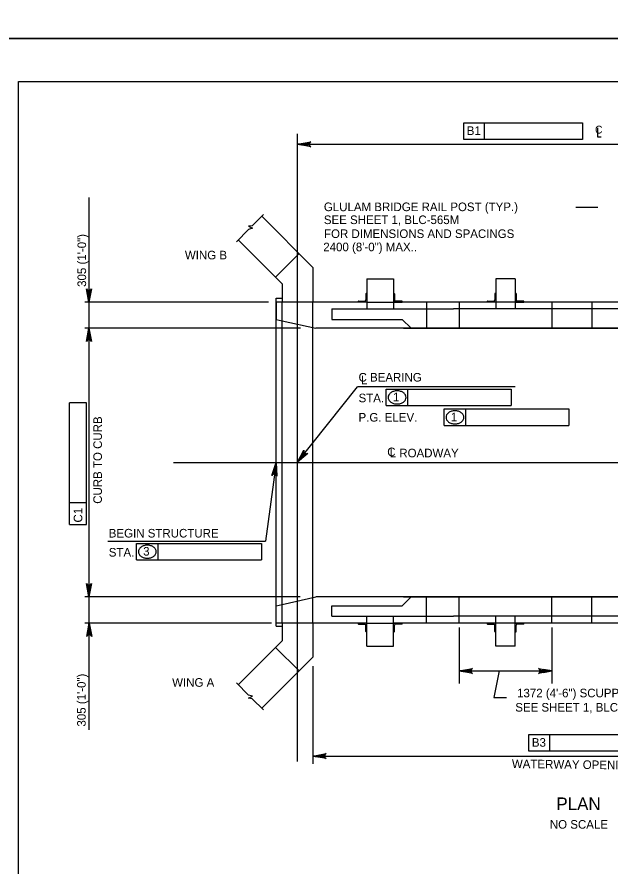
# Model space of a CAD drawing. Extents: x 638263 to 640360, y 293683 to 298655.
# Drawn here: x 638474.9 to 638681.9, y 297552.4 to 297849 of the extents above; entities that cross this region are included whole.
import ezdxf

# ---------------------------------------------------------------- set-up
doc = ezdxf.new("R2010")
doc.units = 0
for name, color, linetype in [('2', 7, 'Continuous'), ('3', 7, 'Continuous'), ('4', 7, 'Continuous'), ('PLT-BNDY', 7, 'Continuous')]:
    doc.layers.add(name, color=color, linetype=linetype)

msp = doc.modelspace()

# ---------------------------------------------------------------- linework, layer by layer
at = {"layer": '2'}
for p, q in [((638475.46, 297262.46), (638475.46, 297826.46)), ((638475.46, 297826.46), (639261.46, 297826.46)), ((638578.21, 297761.45), (638560.35, 297779.32)), ((638565.14, 297758.06), (638552.12, 297771.09)), ((638565.14, 297758.06), (638573.37, 297766.29)), ((638578.21, 297761.45), (638578.21, 297749.36)), ((638567.45, 297755.76), (638565.14, 297758.06)), ((638567.45, 297755.76), (638567.45, 297749.36)), ((638597.06, 297757.45), (638606.3, 297757.45)), ((638597.06, 297757.45), (638597.06, 297746.97)), ((638606.3, 297757.45), (638606.3, 297746.97)), ((638648.78, 297757.45), (638642.06, 297757.45)), ((638642.06, 297757.45), (638642.06, 297746.97)), ((638648.78, 297757.45), (638648.78, 297746.97)), ((638596.7, 297752.27), (638596.7, 297750.09)), ((638596.88, 297752.45), (638597.06, 297752.45)), ((638597.06, 297752.45), (638597.06, 297749.36)), ((638606.48, 297752.45), (638606.3, 297752.45)), ((638606.3, 297752.45), (638606.3, 297749.36)), ((638606.66, 297752.27), (638606.66, 297750.09)), ((638641.69, 297752.27), (638641.69, 297750.09)), ((638641.87, 297752.45), (638642.06, 297752.45)), ((638642.06, 297752.45), (638642.06, 297749.36)), ((638648.97, 297752.45), (638648.78, 297752.45)), ((638648.78, 297752.45), (638648.78, 297749.36)), ((638649.15, 297752.27), (638649.15, 297750.09)), ((638565.32, 297636.1), (638565.32, 297750.67)), ((638565.32, 297750.67), (638567.45, 297750.67)), ((638565.32, 297749.36), (638565.32, 297743.33)), ((638597.06, 297749.36), (638565.32, 297749.36)), ((638567.45, 297637.25), (638567.45, 297749.36)), ((638578.21, 297637.25), (638578.21, 297749.36)), ((638593.97, 297749.54), (638593.97, 297749.36)), ((638597.06, 297749.36), (638593.97, 297749.36)), ((638594.15, 297749.73), (638596.33, 297749.73)), ((638597.06, 297749.36), (638606.3, 297749.36)), ((638606.3, 297749.36), (638609.39, 297749.36)), ((638642.06, 297749.36), (638606.3, 297749.36)), ((638609.21, 297749.73), (638607.03, 297749.73)), ((638609.39, 297749.54), (638609.39, 297749.36)), ((638617.85, 297749.36), (638617.85, 297740.24)), ((638629.25, 297749.36), (638629.25, 297740.24)), ((638638.97, 297749.54), (638638.97, 297749.36)), ((638642.06, 297749.36), (638638.97, 297749.36)), ((638639.15, 297749.73), (638641.33, 297749.73)), ((638648.78, 297749.36), (638642.06, 297749.36)), ((638648.78, 297749.36), (638651.87, 297749.36)), ((638687.21, 297749.36), (638648.78, 297749.36)), ((638651.69, 297749.73), (638649.51, 297749.73)), ((638651.87, 297749.54), (638651.87, 297749.36)), ((638661.59, 297749.36), (638661.59, 297740.24)), ((638675.61, 297749.36), (638675.61, 297740.24)), ((638584.74, 297746.97), (638627.24, 297746.97)), ((638584.74, 297746.97), (638584.74, 297743.33)), ((638757.1, 297746.97), (638627.24, 297746.97)), ((638565.32, 297743.33), (638567.49, 297742.85)), ((638584.74, 297743.33), (638609.38, 297743.33)), ((638612.47, 297740.24), (638609.38, 297743.33)), ((638567.49, 297742.85), (638579.17, 297740.24)), ((638612.47, 297740.24), (638579.17, 297740.24)), ((638609.8, 297740.24), (638625.96, 297740.24)), ((638609.8, 297740.24), (638762.67, 297740.24)), ((638729.37, 297740.24), (638612.47, 297740.24)), ((638567.49, 297643.76), (638579.17, 297646.37)), ((638612.47, 297646.37), (638579.17, 297646.37)), ((638612.47, 297646.37), (638609.38, 297643.28)), ((638609.8, 297646.37), (638625.96, 297646.37)), ((638609.8, 297646.37), (638762.67, 297646.37)), ((638729.37, 297646.37), (638612.47, 297646.37)), ((638617.85, 297637.25), (638617.85, 297646.37)), ((638629.25, 297637.25), (638629.25, 297646.37)), ((638661.59, 297637.25), (638661.59, 297646.37)), ((638675.61, 297637.25), (638675.61, 297646.37)), ((638565.32, 297643.28), (638567.49, 297643.76)), ((638565.32, 297637.25), (638565.32, 297643.28)), ((638584.74, 297643.28), (638609.38, 297643.28)), ((638584.74, 297639.64), (638584.74, 297643.28)), ((638584.74, 297639.64), (638627.24, 297639.64)), ((638597.06, 297629.16), (638597.06, 297639.64)), ((638606.3, 297629.16), (638606.3, 297639.64)), ((638757.1, 297639.64), (638627.24, 297639.64)), ((638642.06, 297629.16), (638642.06, 297639.64)), ((638648.78, 297629.16), (638648.78, 297639.64)), ((638597.06, 297637.25), (638565.32, 297637.25)), ((638567.45, 297637.25), (638567.45, 297631.03)), ((638578.21, 297637.25), (638578.21, 297625.33)), ((638593.97, 297637.07), (638593.97, 297637.25)), ((638597.06, 297637.25), (638593.97, 297637.25)), ((638594.15, 297636.89), (638596.33, 297636.89)), ((638596.7, 297634.34), (638596.7, 297636.52)), ((638597.06, 297637.25), (638606.3, 297637.25)), ((638597.06, 297634.16), (638597.06, 297637.25)), ((638606.3, 297634.16), (638606.3, 297637.25)), ((638606.3, 297637.25), (638609.39, 297637.25)), ((638642.06, 297637.25), (638606.3, 297637.25)), ((638606.66, 297634.34), (638606.66, 297636.52)), ((638609.21, 297636.89), (638607.03, 297636.89)), ((638609.39, 297637.07), (638609.39, 297637.25)), ((638638.97, 297637.07), (638638.97, 297637.25)), ((638642.06, 297637.25), (638638.97, 297637.25)), ((638639.15, 297636.89), (638641.33, 297636.89)), ((638641.69, 297634.34), (638641.69, 297636.52)), ((638642.06, 297634.16), (638642.06, 297637.25)), ((638648.78, 297637.25), (638642.06, 297637.25)), ((638648.78, 297634.16), (638648.78, 297637.25)), ((638648.78, 297637.25), (638651.87, 297637.25)), ((638687.21, 297637.25), (638648.78, 297637.25)), ((638649.15, 297634.34), (638649.15, 297636.52)), ((638651.69, 297636.89), (638649.51, 297636.89)), ((638651.87, 297637.07), (638651.87, 297637.25)), ((638565.32, 297636.1), (638567.45, 297636.1)), ((638596.88, 297634.16), (638597.06, 297634.16)), ((638606.48, 297634.16), (638606.3, 297634.16)), ((638641.87, 297634.16), (638642.06, 297634.16)), ((638648.97, 297634.16), (638648.78, 297634.16)), ((638567.45, 297631.03), (638565.14, 297628.72)), ((638565.14, 297628.72), (638552.12, 297615.7)), ((638565.14, 297628.72), (638573.37, 297620.49)), ((638597.06, 297629.16), (638606.3, 297629.16)), ((638648.78, 297629.16), (638642.06, 297629.16)), ((638578.21, 297625.33), (638560.35, 297607.47))]:
    msp.add_line(p, q, dxfattribs=at)
for centre, radius, start, end in [((638596.88, 297752.27), 0.182, 90, 179.9984), ((638606.48, 297752.27), 0.182, 0.0016, 90), ((638641.87, 297752.27), 0.182, 90, 179.9984), ((638648.97, 297752.27), 0.182, 0.0016, 90), ((638594.15, 297749.54), 0.182, 90, 179.9984), ((638596.33, 297750.09), 0.364, 270, 359.9984), ((638607.03, 297750.09), 0.364, 180.0016, 270), ((638609.21, 297749.54), 0.182, 0.0016, 90), ((638639.15, 297749.54), 0.182, 90, 179.9984), ((638641.33, 297750.09), 0.364, 270, 359.9984), ((638649.51, 297750.09), 0.364, 180.0016, 270), ((638651.69, 297749.54), 0.182, 0.0016, 90), ((638594.15, 297637.07), 0.182, 180.0016, 270), ((638596.33, 297636.52), 0.364, 0.0016, 90), ((638607.03, 297636.52), 0.364, 90, 179.9984), ((638609.21, 297637.07), 0.182, 270, 359.9984), ((638639.15, 297637.07), 0.182, 180.0016, 270), ((638641.33, 297636.52), 0.364, 0.0016, 90), ((638649.51, 297636.52), 0.364, 90, 179.9984), ((638651.69, 297637.07), 0.182, 270, 359.9984), ((638596.88, 297634.34), 0.182, 180.0016, 270), ((638606.48, 297634.34), 0.182, 270, 359.9984), ((638641.87, 297634.34), 0.182, 180.0016, 270), ((638648.97, 297634.34), 0.182, 270, 359.9984)]:
    msp.add_arc(centre, radius, start, end, dxfattribs=at)
at = {"layer": '3'}
for p, q in [((638572.83, 297588.85), (638572.83, 297808.19)), ((638557.02, 297775.99), (638560.93, 297779.9)), ((638557.02, 297775.99), (638555.67, 297775.83)), ((638555.67, 297775.83), (638557.06, 297775.13)), ((638551.48, 297770.45), (638555.75, 297774.72)), ((638557.06, 297775.13), (638555.75, 297774.72)), ((638551.48, 297616.34), (638555.75, 297612.07)), ((638555.67, 297610.96), (638557.06, 297611.65)), ((638557.02, 297610.8), (638555.67, 297610.96)), ((638557.06, 297611.65), (638555.75, 297612.07)), ((638557.02, 297610.8), (638560.93, 297606.89))]:
    msp.add_line(p, q, dxfattribs=at)
at = {"layer": '4'}
for p, q in [((638630.83, 297811.98), (638638.06, 297811.98)), ((638630.83, 297806.21), (638630.83, 297811.98)), ((638638.06, 297806.21), (638638.06, 297811.98)), ((638638.06, 297811.98), (638672.35, 297811.98)), ((638672.35, 297811.98), (638672.35, 297806.21)), ((638677.52, 297810.26), (638677.52, 297807.07)), ((638672.35, 297806.21), (638630.83, 297806.21)), ((638677.52, 297807.07), (638678.85, 297807.07)), ((638572.83, 297804.47), (638769.01, 297804.47)), ((638499.98, 297785.87), (638499.98, 297599.92)), ((638669.92, 297782.54), (638677.65, 297782.54)), ((638562.63, 297749.36), (638498.54, 297749.36)), ((638573.85, 297740.24), (638498.54, 297740.24)), ((638572.83, 297693.42), (638593.74, 297719.75)), ((638648.82, 297719.75), (638593.74, 297719.75)), ((638603.79, 297718.99), (638611.37, 297718.99)), ((638603.79, 297713.22), (638603.79, 297718.99)), ((638611.37, 297713.22), (638611.37, 297718.99)), ((638611.37, 297718.99), (638647.38, 297718.99)), ((638647.38, 297718.99), (638647.38, 297713.22)), ((638499.15, 297714.21), (638493.24, 297714.22)), ((638493.24, 297679.26), (638493.24, 297714.22)), ((638499.15, 297671.69), (638499.15, 297714.21)), ((638603.79, 297713.22), (638647.38, 297713.22)), ((638623.98, 297706.25), (638623.98, 297712.02)), ((638623.98, 297712.02), (638631.56, 297712.02)), ((638631.56, 297706.25), (638631.56, 297712.02)), ((638631.56, 297712.02), (638667.57, 297712.02)), ((638667.57, 297712.02), (638667.57, 297706.25)), ((638623.98, 297706.25), (638667.57, 297706.25)), ((638529.5, 297693.31), (638814.51, 297693.31)), ((638565.32, 297693.31), (638561.63, 297665.85)), ((638493.24, 297671.7), (638493.24, 297679.26)), ((638499.15, 297679.25), (638493.24, 297679.26)), ((638493.24, 297671.7), (638499.15, 297671.69)), ((638506.55, 297665.85), (638561.63, 297665.85)), ((638516.6, 297659.32), (638516.6, 297665.08)), ((638516.6, 297665.08), (638524.18, 297665.08)), ((638524.18, 297659.32), (638524.18, 297665.08)), ((638524.18, 297665.08), (638560.19, 297665.08)), ((638560.19, 297665.08), (638560.19, 297659.32)), ((638516.6, 297659.32), (638560.19, 297659.32)), ((638573.69, 297646.37), (638498.54, 297646.37)), ((638563.75, 297637.25), (638498.54, 297637.25)), ((638629.25, 297635.71), (638629.25, 297616.07)), ((638661.59, 297635.71), (638661.59, 297616.07)), ((638578.21, 297622.15), (638578.21, 297588.05)), ((638629.25, 297620.5), (638661.59, 297620.5)), ((638643.2, 297620.5), (638641.36, 297611.28)), ((638641.36, 297611.28), (638645.79, 297611.28)), ((638653.55, 297592.5), (638653.56, 297598.27)), ((638653.56, 297598.27), (638660.91, 297598.27)), ((638660.9, 297592.5), (638660.91, 297598.27)), ((638660.91, 297598.27), (638695.08, 297598.25)), ((638695.08, 297592.48), (638653.55, 297592.5)), ((638578.21, 297590.75), (638763.2, 297590.75))]:
    msp.add_line(p, q, dxfattribs=at)
for points in [[(638572.83, 297804.47), (638577.49, 297805.34), (638577.13, 297805.1), (638576.95, 297804.78), (638576.89, 297804.47), (638576.95, 297804.16), (638577.13, 297803.85), (638577.49, 297803.6), (638572.83, 297804.47), (638577.13, 297803.85), (638576.95, 297804.16), (638572.83, 297804.47), (638576.89, 297804.47), (638576.95, 297804.78), (638572.83, 297804.47), (638577.13, 297805.1)], [(638499.98, 297749.36), (638499.11, 297754.02), (638499.36, 297753.67), (638499.67, 297753.48), (638499.98, 297753.43), (638500.3, 297753.48), (638500.61, 297753.67), (638500.86, 297754.02), (638499.98, 297749.36), (638500.61, 297753.67), (638500.3, 297753.48), (638499.98, 297749.36), (638499.98, 297753.43), (638499.67, 297753.48), (638499.98, 297749.36), (638499.36, 297753.67)], [(638499.98, 297740.24), (638500.86, 297735.58), (638500.61, 297735.94), (638500.3, 297736.12), (638499.98, 297736.18), (638499.67, 297736.12), (638499.36, 297735.94), (638499.11, 297735.58), (638499.98, 297740.24), (638499.36, 297735.94), (638499.67, 297736.12), (638499.98, 297740.24), (638499.98, 297736.18), (638500.3, 297736.12), (638499.98, 297740.24), (638500.61, 297735.94)], [(638572.83, 297693.42), (638575.04, 297697.61), (638575.02, 297697.17), (638575.14, 297696.83), (638575.36, 297696.6), (638575.63, 297696.45), (638575.99, 297696.4), (638576.41, 297696.52), (638572.83, 297693.42), (638575.99, 297696.4), (638575.63, 297696.45), (638572.83, 297693.42), (638575.36, 297696.6), (638575.14, 297696.83), (638572.83, 297693.42), (638575.02, 297697.17)], [(638565.32, 297693.31), (638565.56, 297688.57), (638565.36, 297688.96), (638565.08, 297689.19), (638564.78, 297689.28), (638564.46, 297689.27), (638564.13, 297689.13), (638563.83, 297688.8), (638565.32, 297693.31), (638564.13, 297689.13), (638564.46, 297689.27), (638565.32, 297693.31), (638564.78, 297689.28), (638565.08, 297689.19), (638565.32, 297693.31), (638565.36, 297688.96)], [(638499.98, 297646.37), (638499.11, 297651.03), (638499.36, 297650.67), (638499.67, 297650.48), (638499.98, 297650.43), (638500.3, 297650.48), (638500.61, 297650.67), (638500.86, 297651.03), (638499.98, 297646.37), (638500.61, 297650.67), (638500.3, 297650.48), (638499.98, 297646.37), (638499.98, 297650.43), (638499.67, 297650.48), (638499.98, 297646.37), (638499.36, 297650.67)], [(638500.09, 297637.25), (638500.97, 297632.59), (638500.72, 297632.95), (638500.41, 297633.13), (638500.09, 297633.19), (638499.78, 297633.13), (638499.47, 297632.95), (638499.22, 297632.59), (638500.09, 297637.25), (638499.47, 297632.95), (638499.78, 297633.13), (638500.09, 297637.25), (638500.09, 297633.19), (638500.41, 297633.13), (638500.09, 297637.25), (638500.72, 297632.95)], [(638629.25, 297620.5), (638633.91, 297621.38), (638633.55, 297621.13), (638633.37, 297620.82), (638633.31, 297620.5), (638633.37, 297620.19), (638633.55, 297619.88), (638633.91, 297619.63), (638629.25, 297620.5), (638633.55, 297619.88), (638633.37, 297620.19), (638629.25, 297620.5), (638633.31, 297620.5), (638633.37, 297620.82), (638629.25, 297620.5), (638633.55, 297621.13)], [(638661.59, 297620.5), (638656.93, 297619.63), (638657.29, 297619.88), (638657.47, 297620.19), (638657.53, 297620.5), (638657.47, 297620.82), (638657.29, 297621.13), (638656.93, 297621.38), (638661.59, 297620.5), (638657.29, 297621.13), (638657.47, 297620.82), (638661.59, 297620.5), (638657.53, 297620.5), (638657.47, 297620.19), (638661.59, 297620.5), (638657.29, 297619.88)], [(638578.21, 297590.75), (638582.87, 297591.62), (638582.52, 297591.38), (638582.33, 297591.06), (638582.28, 297590.75), (638582.33, 297590.44), (638582.52, 297590.13), (638582.87, 297589.88), (638578.21, 297590.75), (638582.52, 297590.13), (638582.33, 297590.44), (638578.21, 297590.75), (638582.28, 297590.75), (638582.33, 297591.06), (638578.21, 297590.75), (638582.52, 297591.38)]]:
    msp.add_lwpolyline(points, dxfattribs=at)
for points in [[(638499.5, 297752.25), (638500.46, 297752.25), (638499.98, 297749.36)], [(638499.5, 297737.36), (638500.46, 297737.36), (638499.98, 297740.24)], [(638499.5, 297649.25), (638500.46, 297649.25), (638499.98, 297646.37)], [(638499.5, 297634.38), (638500.46, 297634.38), (638499.98, 297637.26)], [(638632.2, 297621), (638632.2, 297620.01), (638629.25, 297620.5)], [(638658.64, 297621), (638658.64, 297620.01), (638661.59, 297620.5)]]:
    msp.add_lwpolyline(points, close=True, dxfattribs=at)
for centre, radius, start, end in [((638606.17, 297716.06), 1.71, 150.6308, 180), ((638606.85, 297715.68), 2.49, 126.3544, 150.6308), ((638607.29, 297715.08), 3.23, 106.9552, 126.3544), ((638607.58, 297714.13), 4.22, 90, 106.9552), ((638607.58, 297714.13), 4.22, 73.0448, 90), ((638607.87, 297715.08), 3.23, 53.6456, 73.0448), ((638608.31, 297715.68), 2.49, 29.3692, 53.6456), ((638608.99, 297716.06), 1.71, 0, 29.3692), ((638606.17, 297716.06), 1.71, 180, 209.3692), ((638606.85, 297716.44), 2.49, 209.3692, 233.6456), ((638607.29, 297717.04), 3.23, 233.6456, 253.0448), ((638607.58, 297717.98), 4.22, 253.0448, 270), ((638607.58, 297717.98), 4.22, 270, 286.9552), ((638607.87, 297717.04), 3.23, 286.9552, 306.3544), ((638608.31, 297716.44), 2.49, 306.3544, 330.6308), ((638608.99, 297716.06), 1.71, 330.6308, 0), ((638627.04, 297708.71), 2.49, 126.3544, 150.6308), ((638627.48, 297708.11), 3.23, 106.9552, 126.3544), ((638627.77, 297707.16), 4.22, 90, 106.9552), ((638627.77, 297707.16), 4.22, 73.0448, 90), ((638628.06, 297708.11), 3.23, 53.6456, 73.0448), ((638628.5, 297708.71), 2.49, 29.3692, 53.6456), ((638626.36, 297709.09), 1.71, 150.6308, 180), ((638626.36, 297709.09), 1.71, 180, 209.3692), ((638627.04, 297709.47), 2.49, 209.3692, 233.6456), ((638628.5, 297709.47), 2.49, 306.3544, 330.6308), ((638629.17, 297709.09), 1.71, 0, 29.3692), ((638629.17, 297709.09), 1.71, 330.6308, 0), ((638627.48, 297710.07), 3.23, 233.6456, 253.0448), ((638627.77, 297711.02), 4.22, 253.0448, 270), ((638627.77, 297711.02), 4.22, 270, 286.9552), ((638628.06, 297710.07), 3.23, 286.9552, 306.3544), ((638519.66, 297661.77), 2.49, 126.3544, 150.6308), ((638520.1, 297661.17), 3.23, 106.9552, 126.3544), ((638520.39, 297660.23), 4.22, 90, 106.9552), ((638520.39, 297660.23), 4.22, 73.0448, 90), ((638520.67, 297661.17), 3.23, 53.6456, 73.0448), ((638521.12, 297661.77), 2.49, 29.3692, 53.6456), ((638518.98, 297662.15), 1.71, 150.6308, 180), ((638518.98, 297662.15), 1.71, 180, 209.3692), ((638519.66, 297662.53), 2.49, 209.3692, 233.6456), ((638520.1, 297663.13), 3.23, 233.6456, 253.0448), ((638520.67, 297663.13), 3.23, 286.9552, 306.3544), ((638521.12, 297662.53), 2.49, 306.3544, 330.6308), ((638521.79, 297662.15), 1.71, 0, 29.3692), ((638521.79, 297662.15), 1.71, 330.6308, 0), ((638520.39, 297664.08), 4.22, 253.0448, 270), ((638520.39, 297664.08), 4.22, 270, 286.9552)]:
    msp.add_arc(centre, radius, start, end, dxfattribs=at)
at = {"layer": 'PLT-BNDY'}
for points in [[(638435.46, 298435.46), (639276.46, 298435.46), (639276.46, 297841.46), (638435.46, 297841.46)], [(638435.46, 297841.46), (639276.46, 297841.46), (639276.46, 297247.46), (638435.46, 297247.46)]]:
    msp.add_lwpolyline(points, close=True, dxfattribs=at)

# ---------------------------------------------------------------- texts
at = {"layer": '4'}
for s, height, p in [('B1', 3, (638631.9, 297807.74)), ('C', 2.73, (638676.65, 297808.25)), ('GLULAM BRIDGE RAIL POST (TYP.)', 3, (638582.01, 297781.13)), ('SEE SHEET 1, BLC-565M', 3, (638582.01, 297776.61)), ('FOR DIMENSIONS AND SPACINGS', 3, (638582.07, 297771.75)), ('2400 (8\'-0") MAX..', 3, (638581.8, 297767.11)), ('WING B', 3, (638533.5, 297764.28)), ('C BEARING', 3, (638594.12, 297721.59)), ('L', 3, (638594.94, 297720.68)), ('STA.', 3, (638594.12, 297714.36)), ('1', 3, (638606.13, 297714.71)), ('P.G. ELEV.', 3, (638594.12, 297707.61)), ('1', 3, (638626.32, 297707.74)), ('C', 3, (638604.13, 297695.53)), ('L ROADWAY', 3, (638605, 297695.13)), ('BEGIN STRUCTURE', 3, (638506.93, 297667.12)), ('STA.', 3, (638506.93, 297660.45)), ('3', 3, (638518.93, 297660.8)), ('WING A', 3, (638529.05, 297614.98)), ('1372 (4\'-6") SCUPPER BLOCK (TYP.)', 3, (638649.46, 297611.29)), ('SEE SHEET 1, BLC-565M', 3, (638648.82, 297606.3)), ('PLAN', 4.429, (638663.17, 297571.87)), ('NO SCALE', 3, (638660.9, 297565.4))]:
    msp.add_text(s, height=height, dxfattribs=at).set_placement(p)
for s, rotation, p in [('305 (1\'-0")', 90, (638499.01, 297754.67)), ('CURB TO CURB', 90, (638504.54, 297678.9)), ('C1', 89.9382, (638497.69, 297672.35)), ('305 (1\'-0")', 90, (638498.88, 297601.08)), ('B3', 359.9692, (638654.62, 297594.03)), ('WATERWAY OPENING', 359.308, (638647.63, 297586.58))]:
    msp.add_text(s, height=3, rotation=rotation, dxfattribs=at).set_placement(p)

doc.saveas('drawing.dxf')
